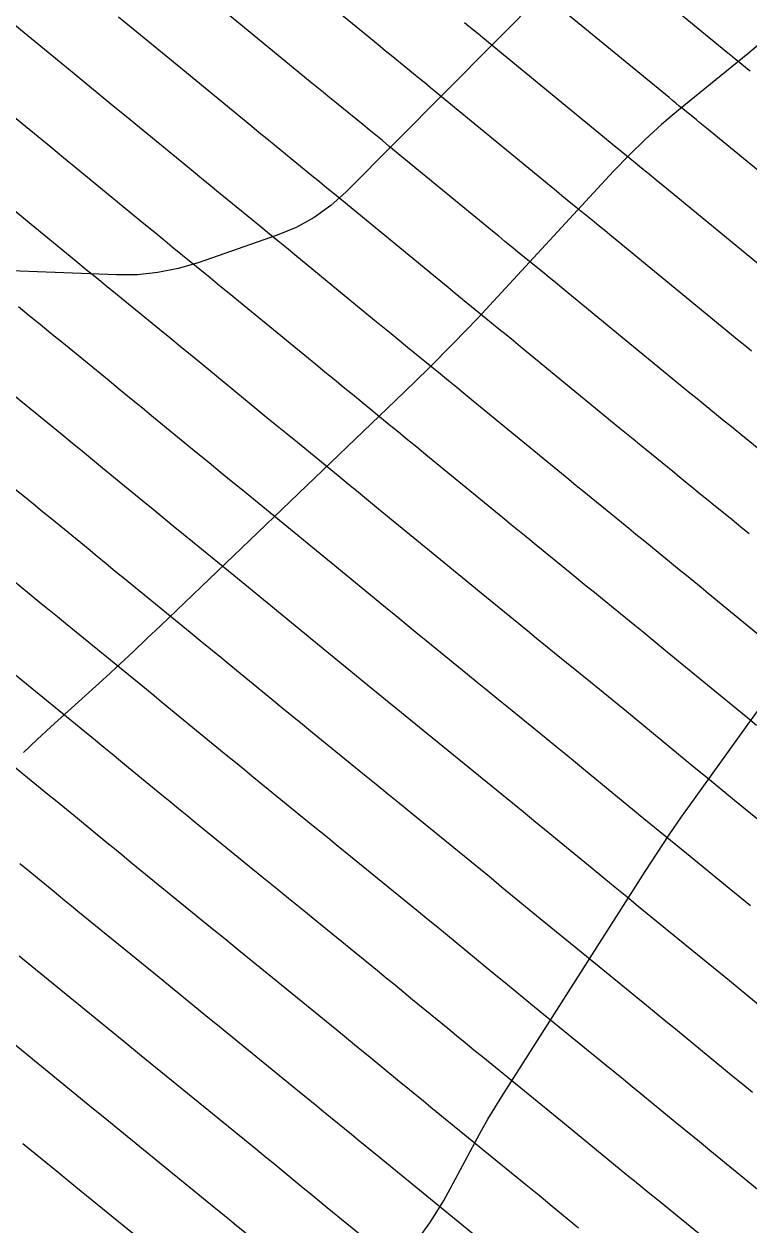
# Model space of a CAD drawing. Extents: x 1005228 to 1008882, y 1883389 to 1885754.
# Drawn here: x 1007828.1 to 1007858.3, y 1884651.8 to 1884701.9 of the extents above; entities that cross this region are included whole.
import ezdxf

# ---------------------------------------------------------------- set-up
doc = ezdxf.new("R2010")
doc.units = 0
for name, color, linetype in [('ATDIMS', 7, 'Continuous'), ('C-ANNO-NOTE', 7, 'Continuous'), ('S_BRIDGE', 7, 'Continuous'), ('TSOBSTACLE', 7, 'Continuous')]:
    doc.layers.add(name, color=color, linetype=linetype)

msp = doc.modelspace()

# ---------------------------------------------------------------- linework, layer by layer
at = {"layer": 'ATDIMS'}
for points in [[(1007859.112, 1884683.88), (1007858.196, 1884684.627), (1007857.967, 1884684.814), (1007857.737, 1884685.001), (1007857.508, 1884685.188), (1007857.279, 1884685.375), (1007856.319, 1884686.158), (1007856.082, 1884686.351), (1007855.846, 1884686.545), (1007855.61, 1884686.738), (1007855.374, 1884686.932), (1007850.763, 1884690.723), (1007850.5, 1884690.939), (1007850.238, 1884691.154), (1007849.975, 1884691.369), (1007849.712, 1884691.584), (1007848.661, 1884692.444), (1007848.398, 1884692.659), (1007848.135, 1884692.874), (1007847.873, 1884693.089), (1007847.61, 1884693.305), (1007843.292, 1884696.855), (1007843.019, 1884697.08), (1007842.746, 1884697.304), (1007842.473, 1884697.527), (1007842.2, 1884697.751), (1007841.106, 1884698.644), (1007840.833, 1884698.868), (1007840.559, 1884699.091), (1007840.286, 1884699.315), (1007840.014, 1884699.539), (1007836.566, 1884702.375)], [(1007827.84, 1884690.153), (1007828.291, 1884689.783), (1007828.741, 1884689.414), (1007829.192, 1884689.045), (1007829.643, 1884688.676), (1007831.62, 1884687.061), (1007832.084, 1884686.682), (1007832.548, 1884686.302), (1007833.011, 1884685.922), (1007833.474, 1884685.541), (1007835.328, 1884684.017), (1007835.791, 1884683.637), (1007836.254, 1884683.257), (1007836.717, 1884682.877), (1007837.181, 1884682.498), (1007839.036, 1884680.982), (1007839.499, 1884680.603), (1007839.962, 1884680.224), (1007840.426, 1884679.844), (1007840.888, 1884679.464), (1007843.152, 1884677.602), (1007843.575, 1884677.255), (1007843.998, 1884676.909), (1007844.421, 1884676.562), (1007844.844, 1884676.217), (1007846.565, 1884674.813), (1007846.976, 1884674.478), (1007847.386, 1884674.143), (1007847.797, 1884673.808), (1007848.207, 1884673.473), (1007849.85, 1884672.134), (1007850.26, 1884671.799), (1007850.67, 1884671.463), (1007851.08, 1884671.127), (1007851.489, 1884670.791), (1007853.93, 1884668.783), (1007854.373, 1884668.419), (1007854.817, 1884668.055), (1007855.261, 1884667.691), (1007855.706, 1884667.328), (1007857.485, 1884665.877), (1007857.929, 1884665.514), (1007858.373, 1884665.15)], [(1007824.878, 1884673.225), (1007829.071, 1884669.798), (1007829.38, 1884669.546), (1007829.688, 1884669.294), (1007829.995, 1884669.041), (1007830.303, 1884668.789), (1007831.533, 1884667.777), (1007831.841, 1884667.524), (1007832.149, 1884667.272), (1007832.457, 1884667.02), (1007832.766, 1884666.768), (1007835.851, 1884664.251), (1007836.443, 1884663.768), (1007837.035, 1884663.285), (1007837.627, 1884662.802), (1007838.219, 1884662.319), (1007841.114, 1884659.958), (1007841.443, 1884659.69), (1007841.771, 1884659.422), (1007842.098, 1884659.153), (1007842.426, 1884658.884), (1007843.735, 1884657.807), (1007844.063, 1884657.538), (1007844.39, 1884657.269), (1007844.718, 1884657.001), (1007845.047, 1884656.733), (1007849.004, 1884653.504), (1007849.279, 1884653.279), (1007849.555, 1884653.053), (1007849.83, 1884652.827), (1007850.105, 1884652.601), (1007851.204, 1884651.697)]]:
    msp.add_lwpolyline(points, dxfattribs=at)
at = {"layer": 'C-ANNO-NOTE'}
for points in [[(1007858.978, 1884701.307), (1007858.267, 1884700.707), (1007855.376, 1884698.353), (1007854.665, 1884697.752), (1007853.976, 1884697.127), (1007853.31, 1884696.478), (1007852.667, 1884695.805), (1007847.994, 1884690.737), (1007846.997, 1884689.671), (1007845.984, 1884688.621), (1007844.955, 1884687.587), (1007843.91, 1884686.568), (1007833.765, 1884676.828), (1007833.202, 1884676.29), (1007832.636, 1884675.757), (1007832.066, 1884675.227), (1007831.492, 1884674.7), (1007829.192, 1884672.602), (1007828.621, 1884672.074), (1007828.057, 1884671.538)], [(1007844.684, 1884651.449), (1007844.998, 1884651.903), (1007845.296, 1884652.366), (1007845.579, 1884652.839), (1007845.847, 1884653.321), (1007846.888, 1884655.269), (1007847.152, 1884655.753), (1007847.426, 1884656.232), (1007847.709, 1884656.706), (1007848.001, 1884657.174), (1007853.981, 1884666.571), (1007854.478, 1884667.34), (1007854.986, 1884668.101), (1007855.504, 1884668.855), (1007856.034, 1884669.602), (1007858.174, 1884672.573), (1007858.708, 1884673.316)]]:
    msp.add_lwpolyline(points, dxfattribs=at)
at = {"layer": 'S_BRIDGE'}
msp.add_lwpolyline([(1007858.073, 1884711.643), (1007841.511, 1884694.946), (1007840.87, 1884694.368), (1007840.176, 1884693.873), (1007839.43, 1884693.461), (1007838.631, 1884693.133), (1007835.331, 1884691.985), (1007834.5, 1884691.739), (1007833.658, 1884691.572), (1007832.803, 1884691.485), (1007831.936, 1884691.479), (1007824.586, 1884691.763)], dxfattribs=at)
at = {"layer": 'TSOBSTACLE'}
for points in [[(1007858.356, 1884699.982), (1007858.254, 1884700.066), (1007857.845, 1884700.4), (1007857.742, 1884700.483), (1007857.64, 1884700.567), (1007857.538, 1884700.651), (1007857.436, 1884700.735), (1007851.127, 1884705.922)], [(1007838.674, 1884704.52), (1007842.458, 1884701.409), (1007842.69, 1884701.218), (1007842.923, 1884701.027), (1007843.156, 1884700.836), (1007843.388, 1884700.646), (1007844.32, 1884699.885), (1007844.553, 1884699.694), (1007844.786, 1884699.504), (1007845.018, 1884699.313), (1007845.251, 1884699.122), (1007850.067, 1884695.162), (1007850.289, 1884694.979), (1007850.511, 1884694.797), (1007850.734, 1884694.615), (1007850.957, 1884694.433), (1007851.848, 1884693.705), (1007852.07, 1884693.522), (1007852.293, 1884693.34), (1007852.515, 1884693.158), (1007852.737, 1884692.975), (1007857.819, 1884688.798), (1007858.017, 1884688.635), (1007858.216, 1884688.472), (1007858.415, 1884688.309)], [(1007862.707, 1884692.53), (1007856.687, 1884697.479), (1007856.545, 1884697.596), (1007856.403, 1884697.712), (1007856.261, 1884697.829), (1007856.118, 1884697.945), (1007855.549, 1884698.411), (1007855.406, 1884698.527), (1007855.264, 1884698.644), (1007855.122, 1884698.76), (1007854.98, 1884698.877), (1007849.168, 1884703.656)], [(1007827.385, 1884702.163), (1007830.075, 1884699.953), (1007830.644, 1884699.485), (1007831.212, 1884699.018), (1007831.781, 1884698.55), (1007832.35, 1884698.083), (1007835.125, 1884695.801), (1007835.478, 1884695.511), (1007835.832, 1884695.22), (1007836.186, 1884694.93), (1007836.541, 1884694.641), (1007837.958, 1884693.483), (1007838.313, 1884693.193), (1007838.667, 1884692.903), (1007839.02, 1884692.613), (1007839.374, 1884692.322), (1007842.697, 1884689.59), (1007843.04, 1884689.308), (1007843.382, 1884689.027), (1007843.725, 1884688.746), (1007844.069, 1884688.465), (1007845.442, 1884687.343), (1007845.785, 1884687.063), (1007846.128, 1884686.782), (1007846.47, 1884686.501), (1007846.813, 1884686.219), (1007850.486, 1884683.2), (1007850.796, 1884682.945), (1007851.107, 1884682.69), (1007851.418, 1884682.436), (1007851.729, 1884682.182), (1007852.993, 1884681.15), (1007853.295, 1884680.904), (1007853.597, 1884680.658), (1007853.899, 1884680.412), (1007854.2, 1884680.166), (1007855.407, 1884679.181), (1007855.709, 1884678.935), (1007856.01, 1884678.688), (1007856.312, 1884678.442), (1007856.612, 1884678.194), (1007860.426, 1884675.057)], [(1007858.32, 1884680.662), (1007858.055, 1884680.88), (1007857.79, 1884681.097), (1007857.525, 1884681.314), (1007857.26, 1884681.53), (1007856.198, 1884682.396), (1007855.933, 1884682.613), (1007855.667, 1884682.829), (1007855.402, 1884683.046), (1007855.136, 1884683.262), (1007854.024, 1884684.17), (1007853.75, 1884684.394), (1007853.476, 1884684.618), (1007853.203, 1884684.842), (1007852.93, 1884685.066), (1007848.788, 1884688.471), (1007848.485, 1884688.72), (1007848.183, 1884688.968), (1007847.88, 1884689.216), (1007847.577, 1884689.464), (1007846.365, 1884690.455), (1007846.062, 1884690.702), (1007845.759, 1884690.95), (1007845.456, 1884691.199), (1007845.154, 1884691.447), (1007841.333, 1884694.589), (1007841.02, 1884694.846), (1007840.706, 1884695.103), (1007840.393, 1884695.36), (1007840.079, 1884695.617), (1007838.823, 1884696.642), (1007838.509, 1884696.899), (1007838.196, 1884697.156), (1007837.882, 1884697.413), (1007837.569, 1884697.67), (1007834.458, 1884700.229), (1007833.847, 1884700.731), (1007833.237, 1884701.233), (1007832.626, 1884701.734), (1007832.016, 1884702.236)], [(1007846.441, 1884702.019), (1007846.633, 1884701.862), (1007846.825, 1884701.704), (1007847.018, 1884701.547), (1007847.21, 1884701.389), (1007852.523, 1884697.02), (1007852.705, 1884696.87), (1007852.888, 1884696.72), (1007853.07, 1884696.571), (1007853.253, 1884696.422), (1007853.983, 1884695.825), (1007854.165, 1884695.676), (1007854.348, 1884695.526), (1007854.53, 1884695.377), (1007854.712, 1884695.227), (1007860.263, 1884690.664)], [(1007858.624, 1884672.667), (1007858.261, 1884672.966), (1007854.905, 1884675.727), (1007854.568, 1884676.003), (1007854.23, 1884676.28), (1007853.893, 1884676.556), (1007853.555, 1884676.832), (1007852.203, 1884677.935), (1007851.865, 1884678.21), (1007851.527, 1884678.486), (1007851.189, 1884678.762), (1007850.851, 1884679.038), (1007849.434, 1884680.193), (1007849.085, 1884680.478), (1007848.737, 1884680.763), (1007848.389, 1884681.048), (1007848.041, 1884681.334), (1007844.838, 1884683.968), (1007844.455, 1884684.282), (1007844.073, 1884684.596), (1007843.689, 1884684.91), (1007843.306, 1884685.223), (1007841.773, 1884686.476), (1007841.389, 1884686.79), (1007841.006, 1884687.104), (1007840.623, 1884687.418), (1007840.241, 1884687.732), (1007837.415, 1884690.055), (1007837.021, 1884690.379), (1007836.627, 1884690.703), (1007836.232, 1884691.026), (1007835.838, 1884691.348), (1007834.258, 1884692.639), (1007833.863, 1884692.962), (1007833.469, 1884693.285), (1007833.074, 1884693.608), (1007832.68, 1884693.932), (1007830.242, 1884695.937), (1007829.715, 1884696.37), (1007829.188, 1884696.803), (1007828.661, 1884697.237), (1007828.134, 1884697.67), (1007825.775, 1884699.608)], [(1007827.649, 1884694.19), (1007828.134, 1884693.791), (1007830.236, 1884692.063), (1007830.67, 1884691.706), (1007831.105, 1884691.349), (1007831.54, 1884690.993), (1007831.975, 1884690.637), (1007833.717, 1884689.214), (1007834.152, 1884688.858), (1007834.587, 1884688.502), (1007835.022, 1884688.146), (1007835.456, 1884687.789), (1007837.784, 1884685.875), (1007838.207, 1884685.527), (1007838.63, 1884685.18), (1007839.053, 1884684.834), (1007839.477, 1884684.487), (1007841.171, 1884683.103), (1007841.594, 1884682.756), (1007842.018, 1884682.41), (1007842.44, 1884682.063), (1007842.863, 1884681.716), (1007845.597, 1884679.468), (1007845.982, 1884679.152), (1007846.367, 1884678.836), (1007846.753, 1884678.52), (1007847.139, 1884678.205), (1007848.708, 1884676.925), (1007849.082, 1884676.62), (1007849.456, 1884676.314), (1007849.831, 1884676.009), (1007850.205, 1884675.704), (1007851.702, 1884674.483), (1007852.077, 1884674.177), (1007852.45, 1884673.872), (1007852.824, 1884673.565), (1007853.197, 1884673.259), (1007856.095, 1884670.875), (1007856.499, 1884670.543), (1007856.903, 1884670.212), (1007857.307, 1884669.881), (1007857.711, 1884669.551), (1007859.329, 1884668.231)], [(1007859.269, 1884660.544), (1007857.497, 1884662.002), (1007857.053, 1884662.367), (1007856.61, 1884662.731), (1007856.166, 1884663.094), (1007855.721, 1884663.457), (1007853.694, 1884665.111), (1007853.213, 1884665.504), (1007852.732, 1884665.898), (1007852.251, 1884666.292), (1007851.771, 1884666.687), (1007849.782, 1884668.323), (1007849.336, 1884668.689), (1007848.89, 1884669.055), (1007848.444, 1884669.42), (1007847.997, 1884669.785), (1007846.21, 1884671.242), (1007845.763, 1884671.607), (1007845.316, 1884671.971), (1007844.869, 1884672.336), (1007844.422, 1884672.7), (1007842.55, 1884674.228), (1007842.089, 1884674.605), (1007841.628, 1884674.981), (1007841.168, 1884675.359), (1007840.708, 1884675.736), (1007838.838, 1884677.274), (1007838.373, 1884677.656), (1007837.907, 1884678.038), (1007837.442, 1884678.419), (1007836.976, 1884678.8), (1007834.721, 1884680.643), (1007834.299, 1884680.988), (1007833.877, 1884681.333), (1007833.456, 1884681.679), (1007833.035, 1884682.025), (1007831.351, 1884683.41), (1007830.929, 1884683.756), (1007830.508, 1884684.102), (1007830.086, 1884684.447), (1007829.664, 1884684.792), (1007827.195, 1884686.81)], [(1007858.457, 1884657.344), (1007858.055, 1884657.673), (1007857.654, 1884658.002), (1007857.253, 1884658.332), (1007855.649, 1884659.652), (1007855.247, 1884659.982), (1007854.846, 1884660.311), (1007854.444, 1884660.64), (1007854.042, 1884660.969), (1007851.532, 1884663.016), (1007851.089, 1884663.378), (1007850.647, 1884663.741), (1007850.204, 1884664.103), (1007849.762, 1884664.467), (1007847.995, 1884665.92), (1007847.553, 1884666.284), (1007847.11, 1884666.646), (1007846.668, 1884667.009), (1007846.224, 1884667.37), (1007844.212, 1884669.011), (1007843.729, 1884669.406), (1007843.246, 1884669.8), (1007842.763, 1884670.194), (1007842.279, 1884670.588), (1007840.111, 1884672.357), (1007839.685, 1884672.705), (1007839.258, 1884673.054), (1007838.832, 1884673.403), (1007838.407, 1884673.753), (1007836.704, 1884675.153), (1007836.278, 1884675.502), (1007835.852, 1884675.852), (1007835.426, 1884676.201), (1007835, 1884676.55), (1007832.26, 1884678.789), (1007831.88, 1884679.099), (1007831.501, 1884679.41), (1007831.121, 1884679.721), (1007830.742, 1884680.033), (1007829.227, 1884681.279), (1007828.848, 1884681.59), (1007828.468, 1884681.901), (1007828.089, 1884682.212), (1007827.709, 1884682.523)], [(1007827.103, 1884679.148), (1007828.45, 1884678.04), (1007828.787, 1884677.763), (1007829.124, 1884677.487), (1007829.462, 1884677.21), (1007829.799, 1884676.934), (1007833.024, 1884674.299), (1007833.411, 1884673.983), (1007833.798, 1884673.666), (1007834.184, 1884673.349), (1007834.57, 1884673.031), (1007836.115, 1884671.761), (1007836.502, 1884671.444), (1007836.889, 1884671.127), (1007837.276, 1884670.81), (1007837.663, 1884670.494), (1007840.137, 1884668.475), (1007840.656, 1884668.052), (1007841.175, 1884667.628), (1007841.695, 1884667.204), (1007842.214, 1884666.781), (1007844.521, 1884664.9), (1007844.926, 1884664.569), (1007845.331, 1884664.238), (1007845.735, 1884663.907), (1007846.139, 1884663.575), (1007847.753, 1884662.247), (1007848.157, 1884661.915), (1007848.561, 1884661.583), (1007848.966, 1884661.252), (1007849.37, 1884660.922), (1007852.362, 1884658.48), (1007852.722, 1884658.186), (1007853.082, 1884657.892), (1007853.442, 1884657.597), (1007853.801, 1884657.302), (1007855.236, 1884656.12), (1007855.595, 1884655.825), (1007855.955, 1884655.53), (1007856.314, 1884655.235), (1007856.674, 1884654.941), (1007859.88, 1884652.325)], [(1007827.339, 1884675.08), (1007831.048, 1884672.049), (1007831.395, 1884671.764), (1007831.743, 1884671.48), (1007832.09, 1884671.195), (1007832.437, 1884670.91), (1007833.824, 1884669.769), (1007834.171, 1884669.484), (1007834.519, 1884669.199), (1007834.866, 1884668.915), (1007835.214, 1884668.631), (1007837.994, 1884666.363), (1007838.549, 1884665.91), (1007839.105, 1884665.456), (1007839.661, 1884665.003), (1007840.217, 1884664.55), (1007842.818, 1884662.429), (1007843.184, 1884662.129), (1007843.551, 1884661.83), (1007843.917, 1884661.53), (1007844.282, 1884661.229), (1007845.744, 1884660.027), (1007846.11, 1884659.726), (1007846.476, 1884659.426), (1007846.842, 1884659.127), (1007847.208, 1884658.827), (1007850.683, 1884655.992), (1007851.001, 1884655.732), (1007851.318, 1884655.472), (1007851.636, 1884655.212), (1007851.953, 1884654.952), (1007853.22, 1884653.908), (1007853.537, 1884653.648), (1007853.854, 1884653.387), (1007854.172, 1884653.127), (1007854.49, 1884652.868), (1007858.203, 1884649.837)], [(1007847.324, 1884651.015), (1007842.885, 1884654.638), (1007842.595, 1884654.875), (1007842.305, 1884655.112), (1007842.015, 1884655.349), (1007841.726, 1884655.587), (1007840.57, 1884656.538), (1007840.28, 1884656.776), (1007839.991, 1884657.013), (1007839.701, 1884657.25), (1007839.411, 1884657.487), (1007836.221, 1884660.088), (1007835.593, 1884660.601), (1007834.965, 1884661.113), (1007834.336, 1884661.626), (1007833.708, 1884662.138), (1007830.317, 1884664.905), (1007830.048, 1884665.125), (1007829.779, 1884665.345), (1007829.511, 1884665.565), (1007829.242, 1884665.785), (1007828.169, 1884666.667), (1007827.901, 1884666.888)], [(1007827.868, 1884663.042), (1007831.565, 1884660.026), (1007832.23, 1884659.484), (1007832.894, 1884658.941), (1007833.559, 1884658.399), (1007834.224, 1884657.857), (1007837.708, 1884655.016), (1007837.959, 1884654.811), (1007838.211, 1884654.605), (1007838.462, 1884654.399), (1007838.713, 1884654.193), (1007839.717, 1884653.367), (1007839.968, 1884653.161), (1007840.22, 1884652.955), (1007840.471, 1884652.749), (1007840.723, 1884652.543), (1007845.645, 1884648.527)], [(1007837.708, 1884651.147), (1007836.857, 1884651.847), (1007836.644, 1884652.022), (1007836.431, 1884652.197), (1007836.218, 1884652.371), (1007836.004, 1884652.545), (1007832.226, 1884655.627), (1007831.525, 1884656.198), (1007830.824, 1884656.77), (1007830.123, 1884657.341), (1007829.423, 1884657.913), (1007825.42, 1884661.179)], [(1007834.301, 1884650.075), (1007830.228, 1884653.396), (1007829.491, 1884653.997), (1007828.754, 1884654.598), (1007828.017, 1884655.199)]]:
    msp.add_lwpolyline(points, dxfattribs=at)

doc.saveas('drawing.dxf')
